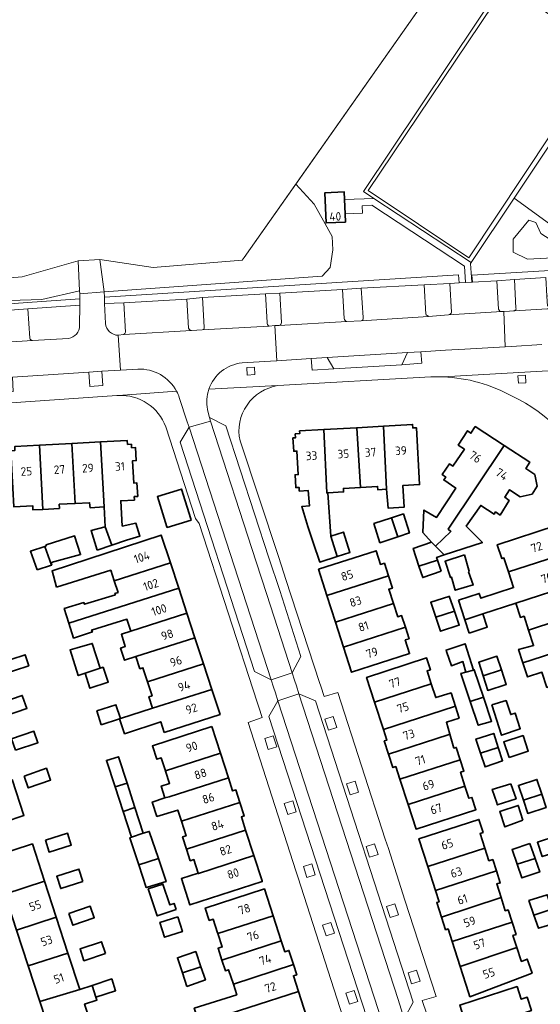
# Model space of a CAD drawing. Extents: x 150256 to 156914, y 461459 to 469481.
# Tile 331 of 656: x 155453 to 155535, y 464034 to 464190. Entities that reach past the tile are written whole.
import ezdxf
from ezdxf.enums import TextEntityAlignment as Align

# ---------------------------------------------------------------- set-up
doc = ezdxf.new("R2010")
doc.units = 0
doc.header["$LTSCALE"] = 0.75
for name, color, linetype, lineweight in [('B-RO-GR-GROENVOORZIENING-GV', 251, 'CONTINUOUS', 18), ('B-RO-GR-HAAG-GV', 251, 'CONTINUOUS', 13), ('B-RO-IE-TERREINAFSCHEIDING_KUNSTMATIG_HEKWERK-G', 251, 'IE-TERREINAFSCHEIDING-KUNSTMATIG', 18), ('B-RO-OG-BEBOUWING-GV', 6, 'CONTINUOUS', 35), ('B-RO-OG-BEBOUWING-T18', 1, 'CONTINUOUS', 18), ('B-RO-OG-TERREIN_CULTUURSCHEIDING-GV', 251, 'CONTINUOUS', 18), ('B-RO-VH-VERHARDING_ASFALT-GV', 251, 'CONTINUOUS', 18), ('B-RO-VH-VERHARDING_BEDRIJFSVLOERPLAAT-GV', 251, 'CONTINUOUS', 18), ('B-RO-VH-VERHARDING_BETONSTRAATSTEEN-GV', 251, 'CONTINUOUS', 18), ('B-RO-VH-VERHARDING_TEGEL-GV', 251, 'CONTINUOUS', 18), ('B-RO-VH-VERHARDING_TEGEL_RUBBER-GV', 251, 'CONTINUOUS', 18)]:
    doc.layers.add(name, color=color, linetype=linetype, lineweight=lineweight)
doc.styles.add('NLCS-ISO-M200-T18', font='NLCS-ISO.ttf', dxfattribs={"height": 360})
doc.linetypes.add('IE-TERREINAFSCHEIDING-KUNSTMATIG', pattern='A,4,[82,NLCS.SHX,S=0.75,R=90,X=0,Y=0],4,-2', length=10)

msp = doc.modelspace()

# ---------------------------------------------------------------- linework, layer by layer
at = {"layer": 'B-RO-GR-GROENVOORZIENING-GV'}
for points in [[(155530.546, 464148.648), (155535.496, 464148.924), (155535.683, 464146.022), (155537.028, 464146.12), (155536.787, 464150.112), (155535.284, 464150.021), (155523.847, 464149.329), (155523.915, 464148.204), (155527.792, 464148.438)], [(155478.87, 464145.546), (155481.326, 464145.767), (155491.256, 464146.347), (155493.533, 464146.485), (155503.445, 464147.028), (155506.399, 464147.272), (155516.324, 464147.767), (155520.338, 464147.989), (155521.818, 464148.078), (155521.74, 464149.369), (155465.865, 464145.818), (155465.902, 464144.821), (155468.932, 464144.964)], [(155502.048, 464134.553), (155501.035, 464136.335), (155498.482, 464136.182), (155498.652, 464134.306)], [(155515.794, 464137.22), (155513.692, 464137.115), (155512.772, 464135.155), (155515.929, 464135.423)], [(155489.522, 464134.819), (155488.324, 464134.753), (155488.39, 464133.555), (155489.588, 464133.621)], [(155463.403, 464134.01), (155463.552, 464131.772), (155465.625, 464131.89), (155465.457, 464134.187)], [(155532.308, 464133.523), (155531.11, 464133.457), (155531.176, 464132.259), (155532.374, 464132.325)], [(155501.979, 464079.675), (155500.648, 464079.243), (155501.205, 464077.531), (155502.536, 464077.963)], [(155492.499, 464076.634), (155491.168, 464076.202), (155491.725, 464074.49), (155493.056, 464074.922)], [(155505.409, 464069.48), (155504.078, 464069.048), (155504.635, 464067.336), (155505.966, 464067.768)], [(155495.576, 464066.379), (155494.245, 464065.947), (155494.802, 464064.235), (155496.133, 464064.667)], [(155508.483, 464059.618), (155507.152, 464059.186), (155507.709, 464057.474), (155509.04, 464057.906)], [(155498.583, 464056.444), (155497.252, 464056.012), (155497.809, 464054.3), (155499.14, 464054.732)], [(155511.697, 464050.126), (155510.366, 464049.694), (155510.923, 464047.982), (155512.254, 464048.414)], [(155501.611, 464047.203), (155500.28, 464046.771), (155500.837, 464045.059), (155502.168, 464045.491)], [(155515.106, 464039.667), (155513.775, 464039.235), (155514.332, 464037.523), (155515.663, 464037.955)], [(155505.286, 464036.46), (155503.955, 464036.028), (155504.512, 464034.316), (155505.843, 464034.748)]]:
    msp.add_lwpolyline(points, close=True, dxfattribs=at)
msp.add_lwpolyline([(155448.8, 464143.658), (155453.793, 464144.005), (155461.973, 464144.557), (155461.981, 464145.56), (155453.726, 464145.003), (155448.731, 464144.656), (155447.357, 464144.559)], dxfattribs=at)
at = {"layer": 'B-RO-GR-HAAG-GV'}
for points in [[(155523.915, 464148.204), (155527.792, 464148.438), (155530.546, 464148.648), (155535.496, 464148.924), (155535.683, 464146.022), (155537.028, 464146.12), (155536.787, 464150.112), (155535.284, 464150.021), (155523.847, 464149.329)], [(155516.324, 464147.767), (155520.338, 464147.989), (155521.818, 464148.078), (155521.74, 464149.369), (155465.865, 464145.818), (155465.902, 464144.821), (155468.932, 464144.964), (155478.87, 464145.546), (155481.326, 464145.767), (155491.256, 464146.347), (155493.533, 464146.485), (155503.445, 464147.028), (155506.399, 464147.272)]]:
    msp.add_lwpolyline(points, close=True, dxfattribs=at)
for points in [[(155461.973, 464144.557), (155461.981, 464145.56), (155453.726, 464145.003), (155448.731, 464144.656), (155447.357, 464144.559)], [(155447.474, 464143.566), (155448.8, 464143.658), (155453.793, 464144.005), (155461.973, 464144.557)]]:
    msp.add_lwpolyline(points, dxfattribs=at)
at = {"layer": 'B-RO-IE-TERREINAFSCHEIDING_KUNSTMATIG_HEKWERK-G'}
for points in [[(155521.873, 464200.415), (155487.899, 464152.084), (155487.62, 464151.687), (155473.559, 464150.533), (155465.126, 464151.796)], [(155416.733, 464150.956), (155423.153, 464146.617), (155452.878, 464149.063), (155461.705, 464151.558)], [(155465.126, 464151.796), (155461.705, 464151.558)]]:
    msp.add_lwpolyline(points, dxfattribs=at)
at = {"layer": 'B-RO-OG-BEBOUWING-GV'}
for points in [[(155503.882, 464157.665), (155503.836, 464158.98), (155503.756, 464161.251), (155503.714, 464162.443), (155500.65, 464162.321), (155500.838, 464157.558)], [(155506.277, 464115.821), (155505.678, 464125.248), (155500.509, 464124.951), (155500.955, 464114.966), (155501.137, 464114.976), (155503.594, 464115.117), (155503.563, 464115.665)], [(155510.38, 464115.541), (155509.921, 464125.491), (155505.678, 464125.248), (155506.277, 464115.821), (155508.973, 464115.976), (155509.002, 464115.461)], [(155509.921, 464125.491), (155510.38, 464115.541), (155510.648, 464112.543), (155513.131, 464112.686), (155512.933, 464116.129), (155515.598, 464116.282), (155515.083, 464125.245), (155514.524, 464125.213), (155514.493, 464125.754)], [(155517.465, 464107.194), (155518.121, 464106.533), (155520.519, 464108.862), (155520.104, 464109.222), (155528.925, 464122.444), (155524.363, 464125.415), (155523.688, 464124.361), (155523.174, 464124.766), (155521.687, 464122.496), (155522.661, 464121.847), (155520.851, 464119.206), (155520.33, 464119.563), (155519.16, 464117.855), (155519.725, 464117.468), (155519.412, 464117.01), (155521.3, 464115.716), (155518.268, 464111.09), (155516.284, 464112.248), (155516.103, 464108.731)], [(155501.137, 464114.976), (155500.955, 464114.966), (155500.509, 464124.951), (155496.666, 464124.73), (155496.69, 464124.309), (155495.987, 464124.268), (155496.021, 464123.674), (155495.613, 464123.65), (155495.735, 464121.527), (155496.231, 464121.556), (155496.443, 464117.853), (155495.942, 464117.824), (155496.058, 464115.803), (155496.58, 464115.833), (155496.613, 464115.258), (155498.024, 464115.339), (155498.201, 464112.918), (155497.012, 464112.81), (155497.957, 464109.675), (155498.795, 464107.161), (155499.83, 464104.055), (155502.605, 464104.917), (155501.606, 464108.133)], [(155456.13, 464112.369), (155455.622, 464122.483), (155451.72, 464122.275), (155451.753, 464121.657), (155451.108, 464121.623), (155451.579, 464112.788), (155454.552, 464112.947), (155454.587, 464112.287)], [(155461.264, 464113.298), (155460.717, 464122.755), (155455.622, 464122.483), (155456.13, 464112.369), (155458.774, 464112.51), (155458.739, 464113.163)], [(155461.264, 464113.298), (155463.542, 464113.42), (155463.636, 464112.6), (155465.805, 464112.744), (155465.234, 464122.996), (155460.717, 464122.755)], [(155465.805, 464112.744), (155465.973, 464109.623), (155467.045, 464106.724), (155469.354, 464107.487), (155471.479, 464108.157), (155470.843, 464110.171), (155468.677, 464109.726), (155468.457, 464113.718), (155470.595, 464113.833), (155470.566, 464114.392), (155471.119, 464114.421), (155471.006, 464116.548), (155470.492, 464116.521), (155470.305, 464120.039), (155470.889, 464120.07), (155470.779, 464122.12), (155470.154, 464122.087), (155470.124, 464122.649), (155469.511, 464122.616), (155469.479, 464123.222), (155465.234, 464122.996)], [(155528.925, 464122.444), (155520.104, 464109.222), (155520.519, 464108.862), (155518.121, 464106.533), (155519.471, 464105.174), (155525.506, 464107.136), (155522.957, 464109.69), (155525.237, 464112.992), (155527.334, 464111.603), (155527.577, 464111.955), (155528.28, 464111.468), (155529.74, 464113.752), (155529.037, 464114.279), (155529.788, 464115.458), (155531.47, 464114.359), (155533.334, 464114.764), (155534.146, 464116.008), (155533.767, 464117.845), (155532.335, 464118.819), (155532.957, 464119.819)], [(155479.544, 464110.683), (155479.489, 464110.859), (155478.005, 464115.576), (155474.221, 464114.387), (155475.725, 464109.606), (155475.756, 464109.507)], [(155512.166, 464108.044), (155513.989, 464108.651), (155513.028, 464111.646), (155511.158, 464111.033)], [(155464.711, 464105.953), (155467.045, 464106.724), (155465.973, 464109.623), (155463.765, 464109.011)], [(155511.158, 464111.033), (155508.382, 464110.124), (155509.319, 464107.095), (155512.166, 464108.044)], [(155529.615, 464102.505), (155538.592, 464105.424), (155537.144, 464109.84), (155527.851, 464106.793), (155528.569, 464104.605), (155528.892, 464104.711)], [(155456.446, 464106.527), (155457.531, 464103.586), (155457.561, 464103.596), (155457.488, 464103.968), (155462.11, 464105.237), (155461.165, 464108.183), (155456.678, 464106.752), (155456.705, 464106.617)], [(155458.315, 464100.105), (155466.872, 464102.768), (155467.426, 464101.077), (155476.276, 464103.921), (155474.841, 464108.302), (155457.621, 464102.66)], [(155501.606, 464108.133), (155502.605, 464104.917), (155504.605, 464105.538), (155503.579, 464108.782)], [(155455.251, 464102.819), (155457.531, 464103.586), (155456.446, 464106.527), (155454.199, 464105.755)], [(155518.121, 464106.533), (155517.465, 464107.194), (155514.595, 464106.197), (155515.495, 464103.423), (155518.41, 464104.361), (155518.266, 464104.782), (155519.471, 464105.174)], [(155500.981, 464098.754), (155510.692, 464101.878), (155510.05, 464103.873), (155509.416, 464103.669), (155508.723, 464105.825), (155499.646, 464102.905)], [(155522.662, 464105.168), (155519.619, 464104.167), (155520.424, 464101.757), (155520.477, 464101.606), (155520.605, 464101.67), (155521.226, 464099.616), (155524.064, 464100.454), (155523.307, 464102.535), (155523.417, 464102.6), (155523.36, 464102.794)], [(155521.712, 464098.066), (155522.736, 464094.936), (155525.578, 464095.895), (155530.762, 464097.575), (155540.164, 464100.629), (155538.592, 464105.424), (155529.615, 464102.505), (155530.43, 464100.021), (155525.26, 464098.334), (155525.009, 464099.109)], [(155467.426, 464101.077), (155468.021, 464099.26), (155467.53, 464099.099), (155467.594, 464098.902), (155462.743, 464097.402), (155462.631, 464097.667), (155459.52, 464096.706), (155460.257, 464094.395), (155477.585, 464099.925), (155476.276, 464103.921)], [(155519.014, 464102.596), (155518.41, 464104.361), (155515.495, 464103.423), (155516.089, 464101.591)], [(155510.692, 464101.878), (155500.981, 464098.754), (155502.335, 464094.545), (155511.463, 464097.506), (155510.737, 464099.763), (155511.313, 464099.948)], [(155540.164, 464100.629), (155530.762, 464097.575), (155531.505, 464095.308), (155532.062, 464095.49), (155532.772, 464093.324), (155542.202, 464096.402), (155541.462, 464098.657), (155540.874, 464098.465)], [(155478.873, 464095.995), (155477.585, 464099.925), (155460.257, 464094.395), (155461.004, 464092.052), (155463.967, 464093.037), (155463.839, 464093.31), (155469.424, 464095.019), (155470.039, 464093.142)], [(155503.598, 464090.618), (155513.344, 464093.779), (155512.754, 464095.614), (155512.136, 464095.415), (155511.463, 464097.506), (155502.335, 464094.545)], [(155518.143, 464095.336), (155521.091, 464096.293), (155520.278, 464098.663), (155520.189, 464098.634), (155517.359, 464097.718)], [(155480.143, 464092.117), (155478.873, 464095.995), (155470.039, 464093.142), (155468.548, 464092.66), (155469.161, 464090.726), (155468.414, 464090.493), (155469.036, 464088.567), (155470.832, 464089.141)], [(155521.091, 464096.293), (155518.143, 464095.336), (155518.872, 464093.123), (155521.8, 464094.08), (155521.845, 464094.095)], [(155523.426, 464092.827), (155526.267, 464093.783), (155525.578, 464095.895), (155522.736, 464094.936)], [(155531.9, 464088.14), (155543.155, 464091.785), (155542.546, 464093.643), (155543.052, 464093.809), (155542.202, 464096.402), (155532.772, 464093.324), (155533.571, 464090.887), (155531.194, 464090.272)], [(155513.344, 464093.779), (155503.598, 464090.618), (155504.866, 464086.676), (155514.021, 464089.621), (155513.334, 464091.759), (155513.932, 464091.951)], [(155462.838, 464086.511), (155465.208, 464087.313), (155463.954, 464091.226), (155461.587, 464090.523), (155460.454, 464090.187), (155461.75, 464086.143)], [(155481.495, 464087.99), (155480.143, 464092.117), (155470.832, 464089.141), (155471.459, 464087.227), (155471.948, 464087.388), (155472.674, 464085.174)], [(155519.839, 464089.95), (155520.604, 464087.701), (155522.415, 464088.349), (155522.901, 464086.7), (155524.117, 464086.997), (155522.767, 464091.16), (155519.767, 464090.16)], [(155543.155, 464091.785), (155531.9, 464088.14), (155532.629, 464085.937), (155534.879, 464086.68), (155535.669, 464084.272), (155544.671, 464087.163)], [(155451.113, 464088.695), (155447.684, 464087.565), (155448.263, 464085.809), (155451.692, 464086.939), (155453.94, 464087.68), (155453.361, 464089.436)], [(155482.816, 464083.959), (155481.495, 464087.99), (155472.674, 464085.174), (155473.395, 464082.973), (155472.888, 464082.807), (155473.478, 464081.008)], [(155508.485, 464081.946), (155517.431, 464084.847), (155516.768, 464086.883), (155517.292, 464087.053), (155516.683, 464088.924), (155507.217, 464085.845)], [(155525.601, 464086.1), (155528.493, 464087.036), (155527.79, 464089.187), (155524.925, 464088.236)], [(155465.208, 464087.313), (155462.838, 464086.511), (155463.579, 464084.134), (155466.483, 464085.125), (155465.648, 464087.462)], [(155522.901, 464086.7), (155522.117, 464086.484), (155523.595, 464082.047), (155525.668, 464082.742), (155524.226, 464087.051), (155524.117, 464086.997)], [(155528.493, 464087.036), (155525.601, 464086.1), (155526.331, 464083.795), (155529.251, 464084.716)], [(155517.431, 464084.847), (155508.485, 464081.946), (155509.884, 464077.644), (155521.106, 464081.248), (155521.233, 464081.288), (155520.556, 464083.42), (155520.42, 464083.378), (155518.136, 464082.68)], [(155475.311, 464077.14), (155484.106, 464080.021), (155482.816, 464083.959), (155473.478, 464081.008), (155468.403, 464079.354), (155468.255, 464079.307), (155469.04, 464076.96), (155474.744, 464078.869)], [(155450.132, 464080.142), (155450.261, 464079.767), (155453.639, 464080.967), (155452.964, 464082.867), (155452.909, 464083.025), (155449.539, 464081.86)], [(155525.668, 464082.742), (155523.595, 464082.047), (155524.846, 464078.294), (155526.726, 464078.859), (155526.738, 464078.862), (155526.954, 464078.902)], [(155527.001, 464081.51), (155528.515, 464076.736), (155531.471, 464077.758), (155530.663, 464080.215), (155529.97, 464079.999), (155529.229, 464082.204)], [(155465.37, 464078.394), (155468.255, 464079.307), (155468.403, 464079.354), (155467.691, 464081.544), (155464.675, 464080.564)], [(155510.699, 464073.757), (155520.116, 464076.819), (155520.367, 464076.891), (155519.822, 464078.786), (155521.822, 464079.434), (155521.233, 464081.288), (155521.106, 464081.248), (155509.884, 464077.644), (155510.426, 464075.979), (155510.019, 464075.847)], [(155451.847, 464074.362), (155455.372, 464075.556), (155454.759, 464077.367), (155451.234, 464076.173)], [(155482.822, 464078.086), (155473.43, 464075.054), (155474.115, 464072.932), (155474.836, 464073.165), (155475.497, 464071.12), (155484.175, 464073.897)], [(155525.211, 464073.903), (155527.999, 464074.807), (155527.281, 464077.026), (155524.481, 464076.116)], [(155520.367, 464076.891), (155520.116, 464076.819), (155510.699, 464073.757), (155511.39, 464071.631), (155511.837, 464071.777), (155512.487, 464069.777), (155521.997, 464072.861), (155521.361, 464074.818), (155520.997, 464074.699)], [(155529.726, 464073.229), (155532.73, 464074.231), (155531.904, 464076.679), (155528.86, 464075.709)], [(155485.429, 464070.011), (155484.175, 464073.897), (155475.497, 464071.12), (155475.513, 464071.071), (155476.14, 464069.128), (155474.839, 464068.708), (155475.42, 464066.829), (155476.06, 464067.036)], [(155527.999, 464074.807), (155525.211, 464073.903), (155525.925, 464071.741), (155528.683, 464072.693)], [(155469.437, 464069.184), (155468.092, 464073.344), (155466.173, 464072.75), (155467.54, 464068.576)], [(155512.487, 464069.777), (155513.776, 464065.814), (155522.752, 464068.717), (155522.046, 464070.888), (155522.582, 464071.062), (155521.997, 464072.861)], [(155453.194, 464070.277), (155453.854, 464068.415), (155457.379, 464069.665), (155456.719, 464071.527)], [(155451.299, 464069.758), (155445.068, 464067.678), (155446.921, 464061.978), (155453.163, 464064.048)], [(155478.012, 464063.157), (155487.255, 464066.097), (155486.609, 464068.098), (155486.1, 464067.934), (155485.429, 464070.011), (155476.06, 464067.036), (155475.42, 464066.829), (155473.419, 464066.181), (155474.153, 464063.925), (155477.446, 464064.912)], [(155531.971, 464066.48), (155534.853, 464067.429), (155534.1, 464069.764), (155531.191, 464068.825)], [(155470.69, 464065.309), (155469.437, 464069.184), (155467.54, 464068.576), (155468.807, 464064.708)], [(155522.752, 464068.717), (155513.776, 464065.814), (155515.045, 464061.914), (155524.482, 464064.983), (155523.849, 464066.93), (155523.383, 464066.778)], [(155529.989, 464069.079), (155527.048, 464068.195), (155527.75, 464066.045), (155527.852, 464065.732), (155530.811, 464066.707)], [(155487.255, 464066.097), (155478.012, 464063.157), (155478.75, 464060.872), (155478.193, 464060.692), (155478.816, 464058.763), (155488.151, 464061.773), (155487.479, 464063.855), (155487.932, 464064.001)], [(155534.853, 464067.429), (155531.971, 464066.48), (155532.664, 464064.394), (155535.533, 464065.319)], [(155471.999, 464061.262), (155470.69, 464065.309), (155468.807, 464064.708), (155470.134, 464060.657)], [(155531.896, 464063.309), (155531.165, 464065.66), (155528.223, 464064.686), (155529.041, 464062.268)], [(155516.887, 464056.012), (155525.876, 464058.927), (155525.127, 464061.248), (155525.598, 464061.4), (155524.937, 464063.448), (155515.473, 464060.397)], [(155474.384, 464057.281), (155472.954, 464061.56), (155471.999, 464061.262), (155470.134, 464060.657), (155470.136, 464060.652), (155469.9, 464060.56), (155471.298, 464056.274)], [(155489.446, 464057.764), (155488.151, 464061.773), (155478.816, 464058.763), (155479.404, 464056.94), (155479.979, 464057.126), (155480.676, 464054.969), (155480.694, 464054.913)], [(155456.567, 464060.199), (155457.153, 464058.294), (155460.634, 464059.366), (155460.048, 464061.271)], [(155537.813, 464058.518), (155537.083, 464060.8), (155534.183, 464059.844), (155534.946, 464057.576)], [(155456.416, 464053.706), (155454.503, 464059.58), (155448.235, 464057.539), (155450.145, 464051.674)], [(155518.097, 464052.258), (155527.704, 464055.337), (155527.131, 464057.113), (155526.524, 464056.918), (155525.876, 464058.927), (155516.887, 464056.012)], [(155533.007, 464059.674), (155530.192, 464058.678), (155530.976, 464056.386), (155533.811, 464057.295)], [(155474.384, 464057.281), (155471.298, 464056.274), (155472.466, 464052.695), (155472.687, 464052.762), (155475.602, 464053.64)], [(155490.731, 464053.784), (155489.446, 464057.764), (155480.694, 464054.913), (155480.676, 464054.969), (155478.026, 464054.112), (155479.367, 464049.96), (155490.776, 464053.646)], [(155533.811, 464057.295), (155530.976, 464056.386), (155531.714, 464054.23), (155534.534, 464055.157)], [(155462.483, 464053.671), (155461.855, 464055.611), (155458.359, 464054.48), (155458.987, 464052.54)], [(155518.097, 464052.258), (155518.673, 464050.472), (155518.298, 464050.351), (155519.043, 464048.042), (155528.443, 464051.113), (155527.75, 464053.262), (155528.314, 464053.444), (155527.704, 464055.337)], [(155452, 464045.977), (155458.26, 464048.042), (155456.416, 464053.706), (155450.145, 464051.674)], [(155477.187, 464049.233), (155476.864, 464050.202), (155476.178, 464049.973), (155475.088, 464053.244), (155472.782, 464052.476), (155474.196, 464048.236)], [(155492.488, 464048.25), (155491.113, 464052.492), (155481.781, 464049.467), (155482.416, 464047.51), (155483.036, 464047.711), (155483.735, 464045.554), (155483.775, 464045.431)], [(155520.709, 464044.191), (155530.178, 464047.245), (155529.554, 464049.179), (155529.112, 464049.036), (155528.443, 464051.113), (155519.043, 464048.042), (155519.688, 464046.042), (155520.072, 464046.166)], [(155533.616, 464048.355), (155536.477, 464049.278), (155535.734, 464051.575), (155532.831, 464050.652)], [(155460.237, 464048.589), (155460.872, 464046.751), (155464.271, 464047.926), (155463.636, 464049.763)], [(155536.477, 464049.278), (155533.616, 464048.355), (155534.327, 464046.273), (155537.163, 464047.16)], [(155453.833, 464040.349), (155460.121, 464042.325), (155458.26, 464048.042), (155452, 464045.977)], [(155477.431, 464048.077), (155474.617, 464047.191), (155475.353, 464044.854), (155478.167, 464045.741)], [(155493.765, 464044.31), (155492.488, 464048.25), (155483.775, 464045.431), (155484.454, 464043.337), (155483.809, 464043.128), (155484.413, 464041.263)], [(155530.178, 464047.245), (155520.709, 464044.191), (155521.975, 464040.264), (155530.945, 464043.217), (155530.319, 464045.157), (155530.801, 464045.313)], [(155466.046, 464042.285), (155465.435, 464044.139), (155462.027, 464043.017), (155462.638, 464041.162)], [(155495.687, 464040.567), (155494.967, 464042.787), (155494.326, 464042.579), (155493.765, 464044.31), (155484.413, 464041.263), (155484.959, 464039.58), (155485.468, 464039.745), (155486.207, 464037.465)], [(155523.304, 464036.143), (155523.518, 464035.479), (155533.337, 464039.217), (155533.287, 464039.362), (155532.58, 464041.407), (155531.644, 464041.049), (155531.618, 464041.129), (155530.945, 464043.217), (155521.975, 464040.264)], [(155460.121, 464042.325), (155453.833, 464040.349), (155455.665, 464034.72), (155461.976, 464036.629), (155461.973, 464036.638)], [(155478.181, 464039.233), (155481.102, 464040.185), (155480.285, 464042.589), (155477.386, 464041.63)], [(155478.891, 464037.095), (155481.805, 464038.118), (155481.102, 464040.185), (155478.181, 464039.233)], [(155496.479, 464036.301), (155495.677, 464038.774), (155496.212, 464038.947), (155495.687, 464040.567), (155486.207, 464037.465), (155486.753, 464035.783), (155480.031, 464033.646), (155480.791, 464031.237)], [(155463.914, 464037.27), (155464.52, 464035.415), (155467.629, 464036.431), (155467.023, 464038.286)], [(155461.976, 464036.629), (155455.665, 464034.72), (155457.555, 464028.917), (155463.866, 464030.825), (155463.815, 464030.982), (155462.731, 464034.31), (155464.674, 464034.942), (155464.52, 464035.415), (155463.914, 464037.27), (155461.973, 464036.638)], [(155523.278, 464029.988), (155532.904, 464033.184), (155533.239, 464033.29), (155532.574, 464035.402), (155531.622, 464035.074), (155530.975, 464037.078), (155521.931, 464034.155)], [(155496.479, 464036.301), (155480.791, 464031.237), (155481.489, 464029.027), (155488.216, 464031.222), (155488.785, 464029.465), (155497.76, 464032.348)]]:
    msp.add_lwpolyline(points, close=True, dxfattribs=at)
at = {"layer": 'B-RO-OG-TERREIN_CULTUURSCHEIDING-GV'}
for points in [[(155521.873, 464200.415), (155496.05, 464163.679), (155498.934, 464160.527), (155500.456, 464157.894), (155501.802, 464155.436), (155501.919, 464153.329), (155501.509, 464150.52), (155500.222, 464149.174), (155465.833, 464146.703), (155465.865, 464145.818), (155521.74, 464149.369), (155521.818, 464148.078), (155522.812, 464148.138), (155522.665, 464150.727), (155508.079, 464160.363), (155506.546, 464160.268), (155506.592, 464159.077), (155503.836, 464158.98), (155503.882, 464157.665), (155500.838, 464157.558), (155500.65, 464162.321), (155503.714, 464162.443), (155503.756, 464161.251), (155508.396, 464161.414), (155506.73, 464162.513), (155529.173, 464196.097)], [(155545.223, 464155.767), (155544.894, 464155.476), (155541.262, 464159.449), (155539.046, 464156.901), (155538.681, 464157.177), (155537.808, 464156.174), (155530.514, 464161.44), (155523.728, 464151.296), (155523.626, 464151.144), (155523.832, 464148.199), (155523.915, 464148.204), (155523.847, 464149.329), (155535.284, 464150.021), (155536.787, 464150.112), (155537.028, 464146.12), (155538.66, 464146.239)], [(155447.357, 464144.559), (155448.731, 464144.656), (155453.726, 464145.003), (155461.981, 464145.56), (155461.987, 464146.37), (155461.961, 464146.839), (155456.016, 464145.5), (155447.401, 464145.234), (155440.807, 464144.171), (155434.213, 464141.406), (155427.62, 464139.119), (155426.003, 464139.119), (155420.813, 464139.119), (155416.915, 464141.165), (155415.16, 464140.625), (155414.577, 464142.476), (155412.252, 464148.531), (155410.655, 464152.385), (155410.468, 464152.184), (155406.625, 464155.18), (155405.062, 464153.176)], [(155530.785, 464144.109), (155530.546, 464148.648), (155527.792, 464148.438), (155528.051, 464143.924)], [(155506.711, 464142.624), (155506.399, 464147.272), (155503.445, 464147.028), (155503.671, 464142.468)], [(155520.639, 464143.48), (155520.338, 464147.989), (155516.324, 464147.767), (155516.565, 464143.18)], [(155481.603, 464141.094), (155481.326, 464145.767), (155478.87, 464145.546)], [(155478.87, 464145.546), (155479.147, 464140.931)], [(155493.815, 464141.835), (155493.533, 464146.485), (155491.256, 464146.347), (155491.532, 464141.859)], [(155461.949, 464141.362), (155461.973, 464144.557), (155453.793, 464144.005), (155454.097, 464139.359)], [(155469.212, 464140.336), (155468.932, 464144.964), (155465.902, 464144.821), (155466.017, 464141.678)], [(155517.017, 464142.817), (155520.161, 464143.055)], [(155528.543, 464143.562), (155528.879, 464143.556)], [(155528.879, 464143.556), (155529.786, 464143.65), (155530.419, 464143.696)], [(155479.587, 464140.563), (155481.287, 464140.672)], [(155491.859, 464141.255), (155492.74, 464141.356)], [(155492.74, 464141.356), (155493.441, 464141.371)], [(155504.13, 464141.98), (155506.354, 464142.102)], [(155454.548, 464138.988), (155460.183, 464139.341)], [(155468.054, 464139.827), (155468.945, 464139.949)]]:
    msp.add_lwpolyline(points, dxfattribs=at)
for points in [[(155465.126, 464151.796), (155465.833, 464146.703), (155500.222, 464149.174), (155501.509, 464150.52), (155501.919, 464153.329), (155501.802, 464155.436), (155500.456, 464157.894), (155498.934, 464160.527), (155496.05, 464163.679), (155487.899, 464152.084), (155487.62, 464151.687), (155473.559, 464150.533)], [(155536.205, 464154.966), (155537.8, 464154.913), (155539.076, 464155.711), (155539.927, 464157.146), (155541.256, 464156.934), (155542.214, 464156.561), (155542.745, 464155.764), (155541.895, 464154.381), (155540.778, 464152.945), (155538.917, 464152.307), (155535.62, 464151.988), (155532.589, 464151.829), (155530.355, 464152.945), (155530.355, 464155.019), (155532.841, 464158.002), (155533.918, 464157.625), (155534.716, 464155.87)], [(155536.205, 464154.966), (155534.716, 464155.87), (155533.918, 464157.625), (155532.841, 464158.002), (155530.355, 464155.019), (155530.355, 464152.945), (155532.589, 464151.829), (155535.62, 464151.988), (155538.917, 464152.307), (155540.778, 464152.945), (155541.895, 464154.381), (155542.745, 464155.764), (155542.214, 464156.561), (155541.256, 464156.934), (155539.927, 464157.146), (155539.076, 464155.711), (155537.8, 464154.913)], [(155461.705, 464151.558), (155452.878, 464149.063), (155423.153, 464146.617), (155416.733, 464150.956), (155413.562, 464153.257), (155410.655, 464152.385), (155412.252, 464148.531), (155414.577, 464142.476), (155416.356, 464142.902), (155416.915, 464141.165), (155420.813, 464139.119), (155426.003, 464139.119), (155427.62, 464139.119), (155434.213, 464141.406), (155440.807, 464144.171), (155447.401, 464145.234), (155456.016, 464145.5), (155461.961, 464146.839)]]:
    msp.add_lwpolyline(points, close=True, dxfattribs=at)
for points in [[(155528.051, 464143.924, 0.3536349), (155528.543, 464143.562)], [(155530.582, 464143.705, 0.4134524), (155530.785, 464144.109)], [(155503.671, 464142.468, 0.2734654), (155504.13, 464141.98)], [(155506.354, 464142.102, 0.4083385), (155506.711, 464142.624)], [(155516.565, 464143.18, 0.1705284), (155517.017, 464142.817)], [(155520.161, 464143.055, 0.2359127), (155520.639, 464143.48)], [(155530.419, 464143.696, 0.1165479), (155530.582, 464143.705)], [(155460.183, 464139.341, 0.373116), (155461.949, 464141.362)], [(155466.017, 464141.678, 0.3729256), (155468.054, 464139.827)], [(155479.147, 464140.931, 0.2450885), (155479.587, 464140.563)], [(155481.287, 464140.672, 0.4309564), (155481.603, 464141.094)], [(155491.532, 464141.859, 0.3061824), (155491.859, 464141.255)], [(155493.441, 464141.371, 0.2961164), (155493.815, 464141.835)], [(155454.097, 464139.359, 0.2457821), (155454.548, 464138.988)], [(155468.945, 464139.949, 0.0430476), (155469.212, 464140.336)]]:
    msp.add_lwpolyline(points, format="xyb", dxfattribs=at)
at = {"layer": 'B-RO-VH-VERHARDING_ASFALT-GV'}
for points in [[(155538.681, 464157.177), (155541.269, 464160.21), (155545.223, 464155.767), (155546.716, 464157.421), (155542.709, 464161.842), (155544.815, 464164.293), (155544.454, 464172.028), (155544.98, 464172.069), (155543.185, 464180.323), (155543.157, 464180.45), (155543.083, 464180.336), (155530.514, 464161.44), (155537.808, 464156.174)], [(155515.794, 464137.22), (155519.696, 464137.476), (155522.75, 464137.653), (155529.106, 464138.008), (155528.879, 464143.556), (155528.543, 464143.562), (155520.161, 464143.055), (155517.017, 464142.817), (155506.354, 464142.102), (155504.13, 464141.98), (155493.441, 464141.371), (155492.74, 464141.356), (155493.056, 464135.805), (155498.482, 464136.182), (155501.035, 464136.335), (155513.692, 464137.115)], [(155482.6, 464126.301), (155479.236, 464125.348), (155492.199, 464085.483), (155495.496, 464086.569), (155491.488, 464098.912), (155489.83, 464104.108)], [(155495.496, 464086.569), (155492.199, 464085.483), (155492.561, 464084.317), (155492.833, 464083.42), (155493.245, 464082.159), (155496.551, 464083.287), (155496.173, 464084.548), (155495.869, 464085.416)], [(155493.245, 464082.159), (155509.093, 464033.32), (155509.854, 464030.997), (155513.156, 464032.008), (155512.195, 464035.043), (155496.551, 464083.287)]]:
    msp.add_lwpolyline(points, close=True, dxfattribs=at)
for points in [[(155466.017, 464141.678), (155465.902, 464144.821), (155465.865, 464145.818), (155465.833, 464146.703), (155461.987, 464146.37), (155461.981, 464145.56), (155461.973, 464144.557), (155461.949, 464141.362)], [(155540.154, 464144.264), (155536.16, 464144.021), (155535.711, 464143.978), (155530.582, 464143.705)], [(155530.419, 464143.696), (155529.786, 464143.65), (155528.879, 464143.556), (155529.106, 464138.008), (155530.069, 464138.065), (155534.861, 464138.359)], [(155487.594, 464135.464), (155492.057, 464135.749), (155493.056, 464135.805), (155492.74, 464141.356), (155491.859, 464141.255), (155481.287, 464140.672), (155479.587, 464140.563), (155468.945, 464139.949), (155468.054, 464139.827), (155468.418, 464134.31)], [(155460.183, 464139.341), (155454.548, 464138.988), (155448.733, 464138.612)], [(155449.274, 464133.057), (155451.356, 464133.228), (155463.403, 464134.01), (155465.457, 464134.187), (155468.418, 464134.31), (155468.054, 464139.827)], [(155468.418, 464134.31), (155469.355, 464134.395), (155471.142, 464134.481)], [(155477.676, 464130.017), (155478.939, 464126.17), (155479.236, 464125.348), (155482.6, 464126.301), (155482.469, 464126.879), (155482.358, 464127.203), (155482.148, 464128.13)]]:
    msp.add_lwpolyline(points, dxfattribs=at)
for points in [[(155530.582, 464143.705, -0.1165479), (155530.419, 464143.696)], [(155461.949, 464141.362, -0.373116), (155460.183, 464139.341)], [(155468.054, 464139.827, -0.3729256), (155466.017, 464141.678)], [(155471.142, 464134.481, -0.2916865), (155477.255, 464130.988)], [(155482.357, 464131.319, -0.2946102), (155487.594, 464135.464)], [(155477.255, 464130.988, -0.0401988), (155477.676, 464130.017)], [(155482.148, 464128.13, -0.1320042), (155482.357, 464131.319)]]:
    msp.add_lwpolyline(points, format="xyb", dxfattribs=at)
at = {"layer": 'B-RO-VH-VERHARDING_BEDRIJFSVLOERPLAAT-GV'}
for points in [[(155530.514, 464161.44), (155543.083, 464180.336), (155543.157, 464180.45), (155545.946, 464184.711), (155529.173, 464196.097), (155506.73, 464162.513), (155508.396, 464161.414), (155523.728, 464151.296)], [(155523.38, 464152.061), (155507.454, 464162.648), (155529.21, 464195.034), (155544.962, 464184.592)]]:
    msp.add_lwpolyline(points, close=True, dxfattribs=at)
at = {"layer": 'B-RO-VH-VERHARDING_BETONSTRAATSTEEN-GV'}
for points in [[(155465.833, 464146.703), (155465.126, 464151.796), (155461.705, 464151.558), (155461.961, 464146.839), (155461.987, 464146.37)], [(155501.035, 464136.335), (155502.048, 464134.553), (155512.772, 464135.155), (155513.692, 464137.115)], [(155482.6, 464126.301), (155489.83, 464104.108), (155491.488, 464098.912), (155495.496, 464086.569), (155496.865, 464089.161), (155493.561, 464099.558), (155491.803, 464104.744), (155485.045, 464125.563), (155482.469, 464126.879)], [(155492.199, 464085.483), (155479.236, 464125.348), (155477.812, 464122.944), (155489.561, 464086.803)], [(155513.156, 464032.008), (155514.574, 464034.619), (155499.145, 464082.132), (155496.551, 464083.287), (155512.195, 464035.043)], [(155509.854, 464030.997), (155509.093, 464033.32), (155493.245, 464082.159), (155491.806, 464079.695), (155507.242, 464032.211)]]:
    msp.add_lwpolyline(points, close=True, dxfattribs=at)
for points in [[(155528.051, 464143.924), (155527.792, 464148.438), (155523.915, 464148.204), (155523.832, 464148.199), (155522.812, 464148.138), (155521.818, 464148.078), (155520.338, 464147.989), (155520.639, 464143.48)], [(155535.761, 464144.411), (155535.683, 464146.022), (155535.496, 464148.924), (155530.546, 464148.648), (155530.785, 464144.109)], [(155503.671, 464142.468), (155503.445, 464147.028), (155493.533, 464146.485)], [(155516.324, 464147.767), (155506.399, 464147.272), (155506.711, 464142.624)], [(155516.565, 464143.18), (155516.324, 464147.767)], [(155479.147, 464140.931), (155478.87, 464145.546), (155468.932, 464144.964), (155469.212, 464140.336)], [(155491.532, 464141.859), (155491.256, 464146.347), (155481.326, 464145.767)], [(155481.326, 464145.767), (155481.603, 464141.094)], [(155493.533, 464146.485), (155493.815, 464141.835)], [(155453.793, 464144.005), (155448.8, 464143.658), (155449.122, 464139.056)], [(155454.097, 464139.359), (155453.793, 464144.005)], [(155530.582, 464143.705), (155535.711, 464143.978), (155536.16, 464144.021)], [(155506.354, 464142.102), (155517.017, 464142.817)], [(155520.161, 464143.055), (155528.543, 464143.562)], [(155481.287, 464140.672), (155491.859, 464141.255)], [(155493.441, 464141.371), (155504.13, 464141.98)], [(155468.945, 464139.949), (155479.587, 464140.563)], [(155448.733, 464138.612), (155454.548, 464138.988)]]:
    msp.add_lwpolyline(points, dxfattribs=at)
for points in [[(155528.543, 464143.562, -0.3536349), (155528.051, 464143.924)], [(155530.785, 464144.109, -0.4134524), (155530.582, 464143.705)], [(155504.13, 464141.98, -0.2734654), (155503.671, 464142.468)], [(155506.711, 464142.624, -0.4083385), (155506.354, 464142.102)], [(155517.017, 464142.817, -0.1705284), (155516.565, 464143.18)], [(155520.639, 464143.48, -0.2359127), (155520.161, 464143.055)], [(155479.587, 464140.563, -0.2450885), (155479.147, 464140.931)], [(155481.603, 464141.094, -0.4309564), (155481.287, 464140.672)], [(155491.859, 464141.255, -0.3061824), (155491.532, 464141.859)], [(155493.815, 464141.835, -0.2961164), (155493.441, 464141.371)], [(155454.548, 464138.988, -0.2457821), (155454.097, 464139.359)], [(155469.212, 464140.336, -0.0430476), (155468.945, 464139.949)]]:
    msp.add_lwpolyline(points, format="xyb", dxfattribs=at)
at = {"layer": 'B-RO-VH-VERHARDING_TEGEL-GV'}
for points in [[(155503.836, 464158.98), (155506.592, 464159.077), (155506.546, 464160.268), (155508.079, 464160.363), (155522.665, 464150.727), (155522.812, 464148.138), (155523.832, 464148.199), (155523.626, 464151.144), (155523.728, 464151.296), (155508.396, 464161.414), (155503.756, 464161.251)], [(155489.522, 464134.819), (155489.588, 464133.621), (155488.39, 464133.555), (155488.324, 464134.753)], [(155532.308, 464133.523), (155532.374, 464132.325), (155531.176, 464132.259), (155531.11, 464133.457)], [(155501.979, 464079.675), (155502.536, 464077.963), (155501.205, 464077.531), (155500.648, 464079.243)], [(155492.499, 464076.634), (155493.056, 464074.922), (155491.725, 464074.49), (155491.168, 464076.202)], [(155505.409, 464069.48), (155505.966, 464067.768), (155504.635, 464067.336), (155504.078, 464069.048)], [(155495.576, 464066.379), (155496.133, 464064.667), (155494.802, 464064.235), (155494.245, 464065.947)], [(155508.483, 464059.618), (155509.04, 464057.906), (155507.709, 464057.474), (155507.152, 464059.186)], [(155498.583, 464056.444), (155499.14, 464054.732), (155497.809, 464054.3), (155497.252, 464056.012)], [(155511.697, 464050.126), (155512.254, 464048.414), (155510.923, 464047.982), (155510.366, 464049.694)], [(155501.611, 464047.203), (155502.168, 464045.491), (155500.837, 464045.059), (155500.28, 464046.771)], [(155515.106, 464039.667), (155515.663, 464037.955), (155514.332, 464037.523), (155513.775, 464039.235)], [(155505.286, 464036.46), (155505.843, 464034.748), (155504.512, 464034.316), (155503.955, 464036.028)]]:
    msp.add_lwpolyline(points, close=True, dxfattribs=at)
for points in [[(155534.861, 464138.359), (155530.069, 464138.065), (155529.106, 464138.008), (155522.75, 464137.653), (155519.696, 464137.476), (155515.794, 464137.22), (155515.929, 464135.423), (155512.772, 464135.155), (155502.048, 464134.553), (155498.652, 464134.306), (155498.482, 464136.182), (155493.056, 464135.805), (155492.057, 464135.749), (155487.594, 464135.464)], [(155471.142, 464134.481), (155469.355, 464134.395), (155468.418, 464134.31), (155465.457, 464134.187), (155465.625, 464131.89), (155463.552, 464131.772), (155463.403, 464134.01), (155451.356, 464133.228), (155451.453, 464130.971), (155449.418, 464130.851), (155449.274, 464133.057)], [(155544.016, 464112.122), (155545.552, 464107.45), (155554.958, 464078.852), (155558.453, 464080.002), (155558.122, 464080.952), (155553.117, 464096.162), (155552.816, 464097.159), (155547.112, 464114.456), (155545.883, 464118.259), (155541.666, 464131.252), (155541.295, 464132.12), (155540.51, 464134.498), (155531.271, 464133.965), (155519.328, 464133.259)], [(155519.328, 464133.259), (155531.271, 464133.965), (155540.51, 464134.498)], [(155482.357, 464131.319), (155493.23, 464131.883), (155517.353, 464133.251)], [(155493.23, 464131.883), (155482.357, 464131.319)], [(155420.566, 464118.241), (155421.899, 464118.705), (155423.817, 464119.326), (155423.785, 464119.424), (155423.845, 464121.177), (155448.822, 464129.024), (155467.813, 464130.337)], [(155477.255, 464130.988), (155468.084, 464130.346)], [(155468.084, 464130.346), (155477.255, 464130.988)], [(155519.436, 463986.107), (155523.847, 463987.506), (155521.36, 463988.648), (155509.518, 464025.192), (155510.915, 464027.662), (155510.503, 464028.811), (155510.15, 464029.974), (155509.854, 464030.997), (155507.242, 464032.211), (155491.806, 464079.695), (155493.245, 464082.159), (155492.833, 464083.42), (155492.561, 464084.317), (155492.199, 464085.483), (155489.561, 464086.803), (155477.812, 464122.944), (155479.236, 464125.348), (155478.939, 464126.17), (155477.676, 464130.017)], [(155482.148, 464128.13), (155482.358, 464127.203), (155482.469, 464126.879), (155485.045, 464125.563), (155491.803, 464104.744), (155493.561, 464099.558), (155496.865, 464089.161), (155495.496, 464086.569), (155495.869, 464085.416), (155496.173, 464084.548), (155496.551, 464083.287), (155499.145, 464082.132), (155514.574, 464034.619), (155513.156, 464032.008), (155513.478, 464031.027), (155513.907, 464029.704), (155514.212, 464028.759), (155516.846, 464027.447), (155521.919, 464011.94), (155523.455, 464007.116), (155528.665, 463991.059), (155527.337, 463988.632), (155532.317, 463990.229)], [(155475.549, 464125.403), (155480.254, 464110.9), (155480.793, 464110.126), (155489.959, 464081.939), (155490.219, 464081.155), (155490.764, 464079.511), (155488.527, 464078.751), (155496.061, 464055.348), (155496.426, 464054.215), (155503.956, 464030.827), (155506.342, 464031.605), (155506.953, 464029.558), (155508.326, 464025.314), (155513.564, 464009.118), (155513.926, 464008.016), (155518.754, 463993.102), (155519.569, 463990.595), (155519.613, 463990.45), (155519.63, 463990.381)], [(155529.237, 463994.095), (155527.321, 464000), (155523.701, 464011.163), (155523.348, 464012.246), (155516.71, 464032.719), (155516.013, 464034.867), (155518.186, 464035.515), (155513.284, 464050.717), (155510.665, 464058.848), (155510.184, 464060.333), (155502.697, 464083.485), (155500.555, 464082.836), (155500.003, 464084.46), (155499.803, 464085.047), (155494.499, 464101.301), (155494.172, 464102.297), (155493.308, 464104.919), (155487.26, 464123.191)]]:
    msp.add_lwpolyline(points, dxfattribs=at)
for points in [[(155477.255, 464130.988, 0.2916865), (155471.142, 464134.481)], [(155487.594, 464135.464, 0.2946102), (155482.357, 464131.319)], [(155517.353, 464133.251, -0.0202549), (155519.328, 464133.259)], [(155519.328, 464133.259, -0.1190603), (155530.195, 464130.205)], [(155487.26, 464123.191, -0.4321341), (155493.23, 464131.883)], [(155467.813, 464130.337, -0.0111804), (155468.084, 464130.346)], [(155468.084, 464130.346, -0.3254234), (155475.549, 464125.403)], [(155477.676, 464130.017, 0.0401988), (155477.255, 464130.988)], [(155482.357, 464131.319, 0.1320042), (155482.148, 464128.13)], [(155530.195, 464130.205, -0.2027967), (155542.614, 464116.608)]]:
    msp.add_lwpolyline(points, format="xyb", dxfattribs=at)
at = {"layer": 'B-RO-VH-VERHARDING_TEGEL_RUBBER-GV'}
msp.add_lwpolyline([(155523.38, 464152.061), (155544.962, 464184.592), (155529.21, 464195.034), (155507.454, 464162.648)], close=True, dxfattribs=at)

# ---------------------------------------------------------------- texts
at = {"layer": 'B-RO-OG-BEBOUWING-T18', "style": 'NLCS-ISO-M200-T18'}
for s, rotation, p in [('40', 2, (155502.29, 464158.577)), ('35', 3.3, (155503.557, 464121.12)), ('37', 3.3, (155507.846, 464121.366)), ('39', 3.3, (155512.644, 464121.641)), ('33', 3.3, (155498.538, 464120.831)), ('76', 326.9, (155524.386, 464120.626)), ('25', 3, (155453.563, 464118.368)), ('27', 3, (155458.764, 464118.645)), ('29', 3, (155463.253, 464118.885)), ('31', 3, (155468.312, 464119.154)), ('74', 326.9, (155528.562, 464117.907)), ('72', 18.2, (155534.054, 464106.427)), ('104', 18.1, (155471.772, 464104.82)), ('85', 17.8, (155504.153, 464101.956)), ('70', 18.2, (155535.65, 464101.558)), ('102', 18.1, (155473.198, 464100.468)), ('83', 17.8, (155505.48, 464097.831)), ('100', 18.1, (155474.497, 464096.503)), ('81', 17.8, (155506.739, 464093.916)), ('98', 18.1, (155475.779, 464092.592)), ('96', 18.1, (155477.151, 464088.402)), ('79', 17.8, (155508.077, 464089.755)), ('94', 18.1, (155478.43, 464084.499)), ('77', 18, (155511.691, 464085.021)), ('92', 18.1, (155479.6, 464080.926)), ('75', 18, (155512.966, 464081.099)), ('73', 18, (155513.903, 464076.837)), ('90', 17.9, (155479.645, 464074.907)), ('71', 18, (155515.714, 464072.79)), ('88', 17.9, (155481.021, 464070.645)), ('69', 18, (155516.987, 464068.875)), ('86', 17.9, (155482.265, 464066.793)), ('67', 18, (155518.21, 464065.114)), ('84', 17.9, (155483.694, 464062.56)), ('65', 17.9, (155519.949, 464059.551)), ('82', 17.9, (155484.976, 464058.589)), ('80', 17.9, (155486.161, 464054.919)), ('63', 17.9, (155521.383, 464055.101)), ('55', 18.1, (155454.945, 464049.853)), ('61', 17.9, (155522.344, 464050.839)), ('78', 17.9, (155487.945, 464049.294)), ('59', 17.9, (155523.481, 464047.313)), ('76', 17.9, (155489.311, 464045.079)), ('53', 18.1, (155456.746, 464044.32)), ('57', 17.9, (155525.038, 464043.8)), ('74', 18, (155491.239, 464041.317)), ('55', 17.9, (155526.524, 464039.191)), ('51', 18, (155458.683, 464038.371)), ('72', 17.9, (155492.064, 464036.95))]:
    msp.add_text(s, height=1.35, rotation=rotation, dxfattribs=at).set_placement(p, align=Align.MIDDLE)

doc.saveas('drawing.dxf')
